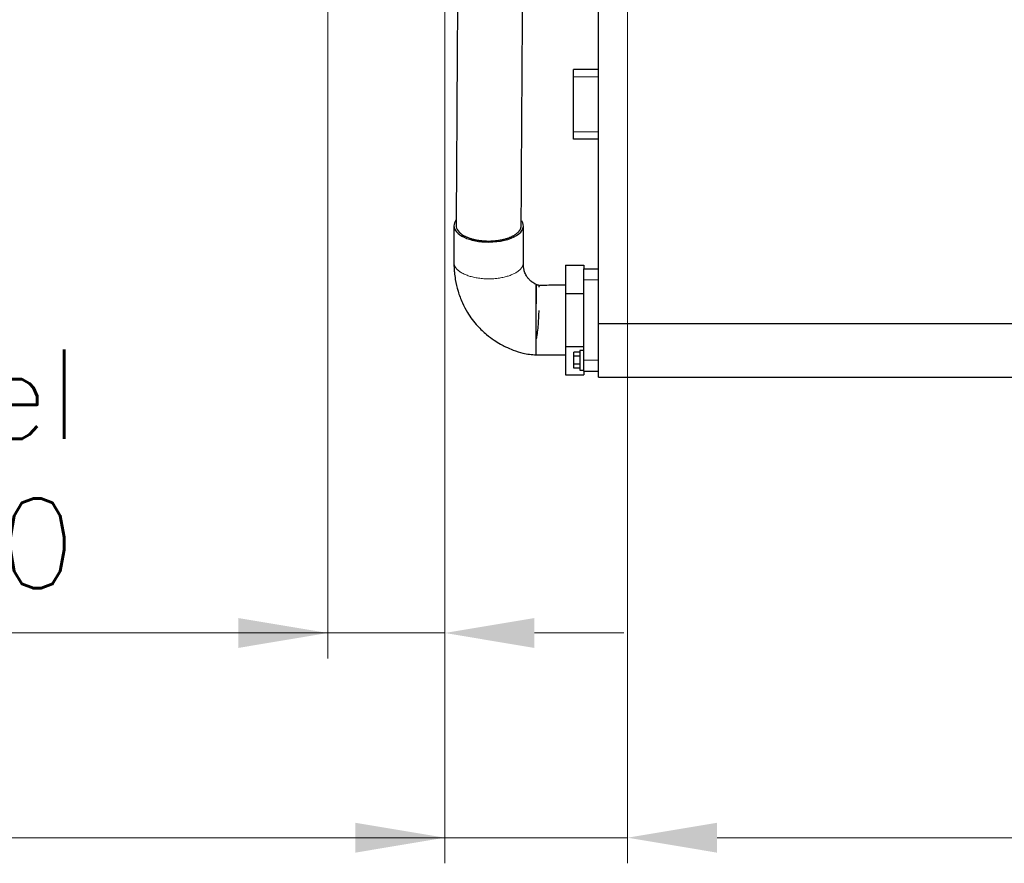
# Model space of a CAD drawing. Header units: inches. Extents: x 0 to 20790, y -12 to 14700.
# Tile 309 of 358: x 13115 to 14462, y 7982 to 9136. Entities that reach past the tile are written whole.
import ezdxf

# ---------------------------------------------------------------- set-up
doc = ezdxf.new("R2010")
doc.units = ezdxf.units.IN
doc.layers.add('1', color=7, linetype='Continuous', true_color=0xffffff)
doc.layers.add('254', color=7, linetype='Continuous', true_color=0xffffff)
doc.styles.add('latin_extended', font='simplex.shx')
doc.dimstyles.get("Standard").update_dxf_attribs({"dimtxt": 0.18, "dimasz": 0.18, "dimexe": 0.18, "dimexo": 0.0625, "dimgap": 0.09, "dimtad": 0, "dimtih": 1, "dimtoh": 1, "dimdec": 4, "dimzin": 0, "dimdsep": 46, "dimtxsty": 'Standard', "dimcen": 0.09, "dimadec": 0, "dimazin": 0, "dimtfac": 1, "dimtdec": 4, "dimtofl": 0, "dimtmove": 0, "dimatfit": 3, "dimfxl": 1, "dimtolj": 1, "dimtzin": 0, "dimarcsym": 0})

# ---------------------------------------------------------------- blocks, each defined once
blk = doc.blocks.new('_U0')
at = {"layer": '254', "color": 3, "linetype": 'Continuous', "lineweight": 13, "transparency": 16777216}
for p, q in [((13946.7, 9514.8), (13946.7, 7981.8)), ((19086.7, 9514.8), (19086.7, 7981.8)), ((14069.2, 8016.8), (18964.2, 8016.8))]:
    blk.add_line(p, q, dxfattribs=at)
at = {"layer": '254', "color": 3, "transparency": 16777216}
for points in [[(14069.2, 8037.2), (14069.2, 7996.3), (13946.7, 8016.8)], [(18964.2, 7996.3), (18964.2, 8037.2), (19086.7, 8016.8)]]:
    blk.add_solid(points, dxfattribs=at)
at = {"layer": 'Defpoints', "color": 0, "transparency": 16777216}
for p in [(13946.7, 9549.8), (19086.7, 9549.8), (19086.7, 8016.8)]:
    blk.add_point(p, dxfattribs=at)
at = {"layer": '254', "color": 2, "lineweight": 13, "transparency": 16777216, "insert": (16312.6, 8200.5), "char_height": 122.5, "attachment_point": 1, "style": 'latin_extended'}
blk.add_mtext('\\A1;5140', dxfattribs=at)
blk = doc.blocks.new('_U5')
at = {"layer": '254', "color": 3, "linetype": 'Continuous', "lineweight": 13, "transparency": 16777216}
for p, q in [((13696.7, 9764.8), (13696.7, 7981.8)), ((13946.7, 9514.8), (13946.7, 7981.8)), ((13696.7, 8016.8), (12708.3, 8016.8)), ((13574.2, 8016.8), (13451.7, 8016.8)), ((13946.7, 8016.8), (13696.7, 8016.8)), ((14069.2, 8016.8), (14191.7, 8016.8))]:
    blk.add_line(p, q, dxfattribs=at)
at = {"layer": '254', "color": 3, "transparency": 16777216}
for points in [[(13574.2, 7996.3), (13574.2, 8037.2), (13696.7, 8016.8)], [(14069.2, 8037.2), (14069.2, 7996.3), (13946.7, 8016.8)]]:
    blk.add_solid(points, dxfattribs=at)
at = {"layer": 'Defpoints', "color": 0, "transparency": 16777216}
for p in [(13696.7, 9799.8), (13946.7, 9549.8), (13696.7, 8016.8)]:
    blk.add_point(p, dxfattribs=at)
at = {"layer": '254', "color": 2, "lineweight": 13, "transparency": 16777216, "insert": (12769.5, 8200.5), "char_height": 122.5, "attachment_point": 1, "style": 'latin_extended'}
blk.add_mtext('\\A1;250', dxfattribs=at)
blk = doc.blocks.new('_U6')
at = {"layer": '254', "color": 3, "linetype": 'Continuous', "lineweight": 13, "transparency": 16777216}
for p, q in [((13536.7, 9764.8), (13536.7, 8261.8)), ((13696.7, 9764.8), (13696.7, 8261.8)), ((13536.7, 8296.8), (12469.2, 8296.8)), ((13414.2, 8296.8), (13291.7, 8296.8)), ((13536.7, 8296.8), (13696.7, 8296.8)), ((13819.2, 8296.8), (13941.7, 8296.8))]:
    blk.add_line(p, q, dxfattribs=at)
at = {"layer": '254', "color": 3, "transparency": 16777216}
for points in [[(13414.2, 8276.3), (13414.2, 8317.2), (13536.7, 8296.8)], [(13819.2, 8317.2), (13819.2, 8276.3), (13696.7, 8296.8)]]:
    blk.add_solid(points, dxfattribs=at)
at = {"layer": 'Defpoints', "color": 0, "transparency": 16777216}
for p in [(13536.7, 9799.8), (13696.7, 9799.8), (13696.7, 8296.8)]:
    blk.add_point(p, dxfattribs=at)
at = {"layer": '254', "color": 2, "lineweight": 13, "transparency": 16777216, "insert": (12530.5, 8684.7), "char_height": 122.5, "attachment_point": 1, "style": 'latin_extended'}
blk.add_mtext('\\A1;\\C2;Flywheel\\P\\C2;90-240', dxfattribs=at)

msp = doc.modelspace()

# ---------------------------------------------------------------- linework, layer by layer
at = {"layer": '1', "color": 2, "linetype": 'Continuous', "lineweight": 25}
for p, q in [((13906.744, 8720.186), (13906.744, 9254.754)), ((13872.744, 9057.254), (13872.744, 9067.254)), ((13906.744, 9067.254), (13872.744, 9067.254)), ((13872.744, 8982.254), (13872.744, 9057.254)), ((13872.744, 8972.254), (13872.744, 8982.254)), ((13906.744, 8972.254), (13872.744, 8972.254)), ((13861.744, 8799.754), (13861.744, 8761.018)), ((13861.744, 8799.754), (13886.744, 8799.754)), ((13886.744, 8799.754), (13886.744, 8794.753)), ((13886.744, 8794.754), (13906.744, 8794.754)), ((13886.744, 8779.754), (13886.744, 8794.754)), ((13886.744, 8669.754), (13886.744, 8779.754)), ((13861.744, 8761.018), (13861.744, 8688.488)), ((13861.744, 8761.018), (13886.744, 8761.018)), ((13906.744, 8646.754), (13906.744, 8720.186)), ((13906.744, 8720.186), (19086.744, 8720.186)), ((13861.744, 8688.488), (13861.744, 8649.754)), ((13861.744, 8688.488), (13886.744, 8688.488)), ((13873.244, 8675.229), (13873.244, 8680.704)), ((13881.244, 8680.704), (13873.244, 8680.704)), ((13873.244, 8664.279), (13873.244, 8675.229)), ((13881.244, 8675.229), (13873.244, 8675.229)), ((13881.244, 8683.254), (13881.244, 8669.754)), ((13886.744, 8683.254), (13881.244, 8683.254)), ((13873.244, 8658.804), (13873.244, 8664.279)), ((13881.244, 8664.279), (13873.244, 8664.279)), ((13881.244, 8658.804), (13873.244, 8658.804)), ((13881.244, 8669.754), (13881.244, 8656.254)), ((13886.744, 8654.754), (13886.744, 8669.754)), ((13861.744, 8649.754), (13886.744, 8649.754)), ((13881.244, 8656.254), (13886.744, 8656.254)), ((13886.744, 8654.754), (13886.744, 8649.754)), ((13886.744, 8654.754), (13906.744, 8654.754)), ((13906.744, 8646.754), (19086.744, 8646.754))]:
    msp.add_line(p, q, dxfattribs=at)
at = {"layer": '1', "color": 110, "linetype": 'Continuous', "lineweight": 13}
for p, q in [((13906.744, 9057.254), (13872.744, 9057.254)), ((13906.744, 8982.254), (13872.744, 8982.254)), ((13886.744, 8779.754), (13906.744, 8779.754)), ((13886.744, 8669.754), (13906.744, 8669.754))]:
    msp.add_line(p, q, dxfattribs=at)
at = {"layer": '1', "color": 2, "linetype": 'Continuous', "lineweight": 25}
for major_axis, ratio, start_param, end_param in [((-47.5, 0), 0.46953658, 5.94075171, 6.28318531), ((-47.5, 0), 0.46953658, 1.57079633, 3.4437746), ((-47.5, 0), 0.46953658, 0, 1.57079633), ((44.499, -0.276), 0.47536218, 3.14178429, 3.83337646)]:
    msp.add_ellipse((13756.744, 8853.751), major_axis=major_axis, ratio=ratio, start_param=start_param, end_param=end_param, dxfattribs=at)
for points, knots in [([(13715.201, 9331.289), (13715.175, 9327.191), (13714.857, 9275.733), (13713.871, 9116.641), (13712.911, 8961.647), (13712.245, 8854.012)], [0, 0, 0, 0, 0.02576077, 0.32344498, 1, 1, 1, 1]), ([(13801.243, 8853.491), (13801.91, 8961.126), (13802.66, 9082.216), (13803.493, 9216.76), (13803.743, 9257.123), (13803.925, 9286.451), (13804.023, 9302.325), (13804.038, 9304.745)], [0, 0, 0, 0, 0.71557453, 0.80502135, 0.89446816, 0.98391498, 1, 1, 1, 1]), ([(13709.244, 8853.8), (13709.244, 8845.41), (13709.244, 8834.924), (13709.244, 8822.339), (13709.244, 8816.047), (13709.244, 8809.745), (13709.244, 8805.54), (13709.244, 8803.432)], [0, 0, 0, 0, 0.4996909, 0.62461313, 0.74953656, 0.87445955, 1, 1, 1, 1]), ([(13722.391, 8840.47), (13722.858, 8840.203), (13723.817, 8839.684), (13725.325, 8838.943), (13726.904, 8838.24), (13728.552, 8837.574), (13730.269, 8836.947), (13731.461, 8836.554), (13732.372, 8836.268), (13732.832, 8836.128), (13733.299, 8835.992), (13733.612, 8835.901), (13733.769, 8835.857), (13734.557, 8835.636), (13735.831, 8835.298), (13737.782, 8834.839), (13739.772, 8834.427), (13741.801, 8834.061), (13743.869, 8833.742), (13745.274, 8833.56), (13746.338, 8833.435), (13746.872, 8833.376), (13747.41, 8833.321), (13747.77, 8833.286), (13748.669, 8833.2), (13750.29, 8833.069), (13752.455, 8832.946), (13754.624, 8832.872), (13756.797, 8832.848), (13758.974, 8832.874), (13760.428, 8832.925), (13761.52, 8832.977), (13761.884, 8832.996), (13762.431, 8833.028), (13762.613, 8833.039), (13762.976, 8833.062), (13763.884, 8833.123), (13765.502, 8833.257), (13767.628, 8833.483), (13769.723, 8833.756), (13771.786, 8834.078), (13773.819, 8834.447), (13775.152, 8834.725), (13776.144, 8834.946), (13776.474, 8835.021), (13777.13, 8835.177), (13777.455, 8835.256), (13778.423, 8835.5), (13779.691, 8835.839), (13781.53, 8836.388), (13783.306, 8836.976), (13785.019, 8837.605), (13786.668, 8838.274), (13787.725, 8838.748), (13788.372, 8839.052), (13788.501, 8839.113), (13788.757, 8839.237), (13788.884, 8839.299), (13789.263, 8839.487), (13789.512, 8839.613), (13790.248, 8839.995), (13791.199, 8840.514), (13792.536, 8841.321), (13793.786, 8842.156), (13794.948, 8843.02), (13796.021, 8843.911), (13796.677, 8844.524), (13797.069, 8844.913), (13797.146, 8844.992), (13797.299, 8845.148), (13797.524, 8845.384), (13797.74, 8845.621), (13798.158, 8846.097), (13798.681, 8846.736), (13799.361, 8847.707), (13799.938, 8848.691), (13800.413, 8849.688), (13800.785, 8850.697), (13800.963, 8851.379), (13801.052, 8851.808), (13801.069, 8851.894), (13801.1, 8852.065), (13801.143, 8852.323), (13801.176, 8852.58), (13801.225, 8853.063), (13801.242, 8853.375), (13801.244, 8853.686)], [0, 0, 0, 0, 0.02003566, 0.04007133, 0.06010699, 0.08014265, 0.10017832, 0.12021398, 0.12021398, 0.13023181, 0.13524073, 0.13524073, 0.14024964, 0.14024964, 0.16028531, 0.18032097, 0.20035663, 0.2203923, 0.24042796, 0.26046363, 0.26046363, 0.27048146, 0.27549037, 0.27549037, 0.28049929, 0.30053495, 0.32057062, 0.34060628, 0.36064194, 0.38067761, 0.40071327, 0.40071327, 0.4107311, 0.4107311, 0.41574002, 0.41574002, 0.42074893, 0.4407846, 0.46082026, 0.48085592, 0.50089159, 0.52092725, 0.54096291, 0.54096291, 0.55098075, 0.55098075, 0.56099858, 0.56099858, 0.58103424, 0.6010699, 0.62110557, 0.64114123, 0.66117689, 0.68121256, 0.68121256, 0.68622147, 0.68622147, 0.69123039, 0.69123039, 0.70124822, 0.70124822, 0.72128389, 0.74131955, 0.76135521, 0.78139088, 0.80142654, 0.8214622, 0.8214622, 0.82647112, 0.82647112, 0.83148003, 0.84149787, 0.84149787, 0.86153353, 0.88156919, 0.90160486, 0.92164052, 0.94167618, 0.96171185, 0.96171185, 0.96672076, 0.96672076, 0.97172968, 0.98174751, 0.98174751, 1, 1, 1, 1]), ([(13709.244, 8803.432), (13709.241, 8801.206), (13709.344, 8796.812), (13709.872, 8789.113), (13711.261, 8778.272), (13714.492, 8764.139), (13720.165, 8748.892), (13728.808, 8732.509), (13739.93, 8717.747), (13752.803, 8705.522), (13763.468, 8697.555), (13772.229, 8692.149), (13780.865, 8687.612), (13791.133, 8683.171), (13802.029, 8679.756), (13812.55, 8677.697), (13818.655, 8677.29), (13821.737, 8677.254)], [0, 0, 0, 0, 0.03887748, 0.07620718, 0.13164412, 0.22181606, 0.31196503, 0.39006323, 0.51373504, 0.60259237, 0.67154163, 0.72621001, 0.76783701, 0.82864558, 0.90320155, 0.95176296, 1, 1, 1, 1]), ([(13822.527, 8773.088), (13822.481, 8773.106), (13821.896, 8773.339), (13820.984, 8773.782), (13819.125, 8774.809), (13818.102, 8775.46), (13815.48, 8777.314), (13813.235, 8779.191), (13810.567, 8781.93), (13807.761, 8785.766), (13805.778, 8790.366), (13804.499, 8796.592), (13804.192, 8800.805), (13804.244, 8803.382)], [0, 0, 0, 0, 0.00333379, 0.0427843, 0.07888803, 0.20685537, 0.25584343, 0.3201821, 0.40437275, 0.51008612, 0.66920792, 0.80118926, 1, 1, 1, 1]), ([(13825.619, 8771.983), (13825.485, 8772.027), (13825.046, 8772.172), (13824.256, 8772.435), (13823.326, 8772.765), (13822.77, 8772.988), (13822.527, 8773.088)], [0, 0, 0, 0, 0.15407634, 0.47788055, 0.77296655, 1, 1, 1, 1]), ([(13861.744, 8772.254), (13856.03, 8772.258), (13846.733, 8772.249), (13836.28, 8772.257), (13831.346, 8772.225), (13829.644, 8772.208), (13828.658, 8772.21), (13827.817, 8772.224), (13827.161, 8772.243), (13826.69, 8772.257), (13825.565, 8772.225), (13825.369, 8771.4), (13825.274, 8769.841), (13825.261, 8769.565)], [0, 0, 0, 0, 0.32751347, 0.53614987, 0.5966788, 0.61813174, 0.63622942, 0.65247254, 0.66889904, 0.68751171, 0.70975787, 0.95242253, 1, 1, 1, 1]), ([(13825.212, 8737.91), (13825.207, 8737.521), (13825.11, 8731.259), (13824.606, 8721.148), (13823.424, 8710.02), (13822.725, 8705.153), (13822.451, 8703.423)], [0, 0, 0, 0, 0.03404462, 0.54670462, 0.83549785, 1, 1, 1, 1]), ([(13821.737, 8677.254), (13825.072, 8677.254), (13831.741, 8677.254), (13845.077, 8677.254), (13855.077, 8677.254), (13861.744, 8677.254)], [0, 0, 0, 0, 0.25012896, 0.50008617, 1, 1, 1, 1])]:
    msp.add_open_spline(points, degree=3, knots=knots, dxfattribs=at)
for points in [[(13804.244, 8803.382), (13804.244, 8828.542), (13804.244, 8853.703)], [(13822.451, 8703.423), (13822.131, 8701.186), (13821.767, 8699.198)]]:
    msp.add_open_spline(points, degree=2, dxfattribs=at)
at = {"layer": '1', "color": 110, "linetype": 'Continuous', "lineweight": 13}
msp.add_rational_spline([(13709.244, 8803.431), (13709.224, 8797.696), (13713.356, 8791.889), (13721.853, 8787.492), (13744.617, 8780.454), (13767.864, 8777.987), (13787.155, 8784.565), (13799.878, 8793.625), (13802.727, 8796.617), (13804.23, 8799.956), (13804.244, 8803.381)], [0.997393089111, 0.991080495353, 0.994000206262, 1.01661171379, 1.01661171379, 0.958470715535, 1.01661171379, 1.01661171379, 1.00838103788, 1.00121006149, 0.997398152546], degree=4, knots=[0, 0, 0, 0, 0, 0.31183199, 0.31183199, 0.31183199, 0.81186324, 0.81186324, 0.81186324, 1, 1, 1, 1, 1], dxfattribs=at)
at = {"layer": '1', "color": 2, "linetype": 'Continuous', "lineweight": 25}
msp.add_rational_spline([(13821.737, 8677.254), (13821.73, 8677.24), (13821.724, 8682.097), (13821.722, 8692.353), (13821.723, 8717.278), (13821.729, 8740.918), (13821.744, 8758.807), (13821.766, 8774.577), (13821.78, 8777.639), (13821.784, 8761.884), (13821.784, 8747.057)], [1.00014870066, 0.990807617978, 0.989648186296, 1.01661171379, 1.01661171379, 0.958470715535, 1.01661171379, 1.01661171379, 0.958470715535, 1.01661171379, 1.01661171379], degree=4, knots=[0, 0, 0, 0, 0, 0.2540097, 0.2540097, 0.2540097, 0.62700485, 0.62700485, 0.62700485, 1, 1, 1, 1, 1], dxfattribs=at)

# ---------------------------------------------------------------- dimensions: what is measured, and where the dimension line sits
at = {"layer": '254', "color": 2, "linetype": 'Continuous', "lineweight": 13}
dim = msp.add_linear_dim(base=(13696.744, 8296.754), p1=(13536.744, 9799.754), p2=(13696.744, 9799.754), text='\\C2;Flywheel\\P\\C2;90-240', dimstyle='Standard', override={"dimscale": 35, "dimtxt": 3.5, "dimasz": 3.5, "dimexe": 1, "dimexo": 1, "dimgap": 1.75, "dimtad": 1, "dimtih": 1, "dimtoh": 0, "dimdec": 2, "dimlfac": 0.028571, "dimzin": 8, "dimdsep": 46, "dimlunit": 2, "dimpost": '', "dimtxsty": 'latin_extended', "dimsah": 1, "dimse1": 0, "dimse2": 0, "dimsd1": 0, "dimsd2": 0, "dimclrd": 3, "dimclre": 3, "dimclrt": 2, "dimtol": 0, "dimtm": -0.1, "dimtfac": 0.714286, "dimtdec": 3, "dimtofl": 1, "dimtmove": 0, "dimtzin": 8, "dimlwd": 13, "dimlwe": 13}, dxfattribs=at)
dim.commit()
dim.dimension.update_dxf_attribs({"geometry": '_U6', "text_midpoint": (12880.494, 8296.754), "dimtype": 160})
for base, p2, picture, middle in [((13696.744, 8016.754), (13696.744, 9799.754), '_U5', (12927.032, 8016.754)), ((19086.744, 8016.754), (19086.744, 9549.754), '_U0', (16516.744, 8016.754))]:
    dim = msp.add_linear_dim(base=base, p1=(13946.744, 9549.754), p2=p2, dimstyle='Standard', override={"dimscale": 35, "dimtxt": 3.5, "dimasz": 3.5, "dimexe": 1, "dimexo": 1, "dimgap": 1.75, "dimtad": 1, "dimtih": 1, "dimtoh": 0, "dimdec": 2, "dimlfac": 1, "dimzin": 8, "dimdsep": 46, "dimlunit": 2, "dimtxsty": 'latin_extended', "dimsah": 1, "dimse1": 0, "dimse2": 0, "dimsd1": 0, "dimsd2": 0, "dimclrd": 3, "dimclre": 3, "dimclrt": 2, "dimtol": 0, "dimtm": -0.1, "dimtfac": 0.714286, "dimtdec": 3, "dimtofl": 1, "dimtmove": 0, "dimtzin": 8, "dimlwd": 13, "dimlwe": 13}, dxfattribs=at)
    dim.commit()
    dim.dimension.update_dxf_attribs({"geometry": picture, "text_midpoint": middle, "dimtype": 160})

doc.saveas('drawing.dxf')
